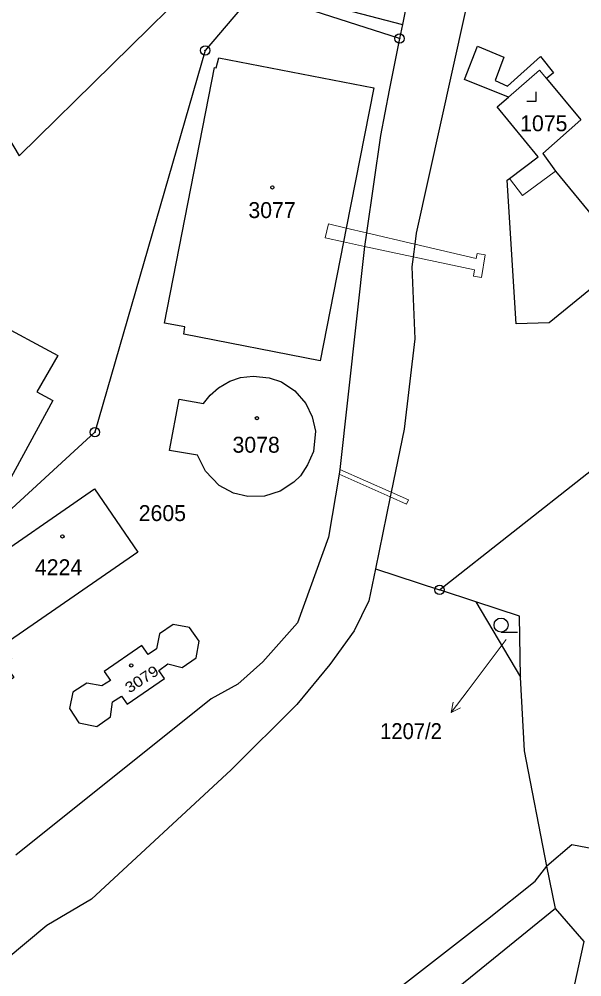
# Model space of a CAD drawing. Extents: x -679733 to -673243, y -1075091 to -1066557.
# Drawn here: x -676791.4 to -676731.3, y -1070736.7 to -1070634.3 of the extents above; entities that cross this region are included whole.
import ezdxf
from ezdxf.enums import TextEntityAlignment as Align

# ---------------------------------------------------------------- set-up
doc = ezdxf.new("R2010")
doc.units = 0
doc.header["$LTSCALE"] = 0.68
for name, color, linetype, lineweight in [('1', 7, 'Continuous', 25), ('3', 7, 'Continuous', 25), ('4', 7, 'Continuous', 13), ('5', 7, 'Continuous', 25), ('7', 7, 'Continuous', 13), ('8', 7, 'Continuous', 25)]:
    doc.layers.add(name, color=color, linetype=linetype, lineweight=lineweight)
doc.layers.add('2', color=7, linetype='Continuous')

msp = doc.modelspace()

# ---------------------------------------------------------------- linework, layer by layer
at = {"layer": '1'}
for p, q in [((-676742.6, -1070696.58), (-676746.48, -1070695.31)), ((-676734.09, -1070729.39), (-676735.01, -1070724.87))]:
    msp.add_line(p, q, dxfattribs=at)
for points in [[(-676736.85, -1070562.83), (-676740.84, -1070584.93), (-676742.53, -1070593.69), (-676743.01, -1070596.2), (-676748.34, -1070624.29), (-676750.45, -1070634.84), (-676750.76, -1070636.36)], [(-676823.71, -1070567.89), (-676825.42, -1070570.09), (-676832.62, -1070579.59), (-676791.43, -1070648.88)], [(-676731.52, -1070568.42), (-676734.1, -1070581.2), (-676734.98, -1070588.22), (-676736.24, -1070595.32), (-676736.58, -1070597.25), (-676739.91, -1070616.1), (-676748.98, -1070657.15), (-676749.14, -1070658.34), (-676749.31, -1070659.68), (-676749.45, -1070660.75), (-676749.12, -1070668.45), (-676750.27, -1070678.12), (-676751.67, -1070684.85), (-676751.78, -1070685.37), (-676753.35, -1070693.05), (-676746.48, -1070695.31)], [(-676791.43, -1070648.88), (-676771.55, -1070629.34), (-676750.45, -1070634.84)], [(-676750.76, -1070636.36), (-676766.24, -1070631.36), (-676771.55, -1070637.63), (-676783.34, -1070678.45), (-676810.92, -1070703.75)], [(-676750.76, -1070636.36), (-676751.86, -1070641.87), (-676752.81, -1070646.73), (-676754.29, -1070657.14), (-676754.5, -1070658.58), (-676757.15, -1070682.42), (-676757.21, -1070682.95), (-676758.37, -1070689.69), (-676761.67, -1070698.83), (-676765.37, -1070703.02), (-676768.07, -1070705.38), (-676770.91, -1070706.97), (-676791.81, -1070723.66)], [(-676746.48, -1070695.31), (-676699.22, -1070658.08), (-676694.15, -1070652.24), (-676678.37, -1070639.47), (-676676.12, -1070636.08)], [(-676801.1, -1070662.84), (-676787.3, -1070670.23), (-676789.54, -1070674.15), (-676787.84, -1070675.05), (-676792.75, -1070684.12)], [(-676753.35, -1070693.05), (-676754.06, -1070696.49), (-676755.62, -1070699.7), (-676758.23, -1070703.29), (-676761.75, -1070707.57), (-676768.78, -1070714.55), (-676783.7, -1070728.39), (-676788.47, -1070731.18), (-676797.21, -1070738.47), (-676800.75, -1070744.01), (-676805.46, -1070747.13), (-676810.17, -1070748.61), (-676816.4, -1070753.01), (-676822.34, -1070756.86), (-676829.38, -1070760.64), (-676836.63, -1070765.94)], [(-676735.01, -1070724.87), (-676737.41, -1070712.51), (-676737.82, -1070704.65)], [(-676712.71, -1070726.3), (-676732.35, -1070722.57), (-676735.01, -1070724.87)], [(-676819.52, -1070791.34), (-676804.94, -1070779.94), (-676741.35, -1070730.52), (-676736.27, -1070726.47), (-676735.01, -1070724.87)], [(-676734.09, -1070729.39), (-676764.56, -1070754.12), (-676779.02, -1070765.48), (-676780.93, -1070766.95), (-676802.84, -1070783.93), (-676807.58, -1070787.57), (-676808.32, -1070787.51), (-676809.11, -1070788.09), (-676821.6, -1070800.12), (-676825.36, -1070804.84), (-676827.62, -1070809.91), (-676828.1, -1070816.09), (-676825.15, -1070823.23), (-676820.55, -1070832.07), (-676814.12, -1070843.75)], [(-676736.91, -1070759.79), (-676731.02, -1070732.9), (-676734.09, -1070729.39)]]:
    msp.add_lwpolyline(points, dxfattribs=at)
for points in [[(-676735.04, -1070640.62), (-676731.37, -1070645.05), (-676735.46, -1070648.64), (-676734.1, -1070650.52), (-676730.1, -1070655.39), (-676726.73, -1070652.68), (-676723.02, -1070657.21), (-676734.78, -1070666.76), (-676738.29, -1070666.87), (-676739.24, -1070651.49), (-676739, -1070651.31), (-676735.94, -1070648.99), (-676740.32, -1070643.67), (-676739.1, -1070642.61), (-676743.83, -1070640.74), (-676742.42, -1070637.17), (-676739.6, -1070638.36), (-676740.55, -1070640.84), (-676739.22, -1070641.44), (-676735.7, -1070638.28), (-676734.31, -1070640.03)], [(-676753.51, -1070641.62), (-676756.46, -1070656.63), (-676756.75, -1070658.09), (-676759.24, -1070670.81), (-676773.83, -1070667.96), (-676773.72, -1070667.17), (-676775.89, -1070666.78), (-676770.56, -1070639.46), (-676770.36, -1070639.5), (-676770.1, -1070638.42)], [(-676761.96, -1070674.04), (-676760.79, -1070675.38), (-676760.1, -1070676.81), (-676759.76, -1070678.35), (-676759.95, -1070680.5), (-676760.6, -1070681.95), (-676761.37, -1070683.13), (-676762.07, -1070683.78), (-676763.53, -1070684.74), (-676765.22, -1070685.3), (-676767, -1070685.33), (-676768.51, -1070684.97), (-676770.05, -1070684.15), (-676771.53, -1070682.62), (-676772.39, -1070680.92), (-676775.37, -1070680.39), (-676774.35, -1070674.9), (-676771.72, -1070675.39), (-676771, -1070674.49), (-676770.12, -1070673.7), (-676768.91, -1070672.99), (-676767.78, -1070672.59), (-676766.43, -1070672.44), (-676764.7, -1070672.62), (-676763.4, -1070673.05)], [(-676797.83, -1070706.44), (-676803.31, -1070698.38), (-676796.09, -1070693.29), (-676783.4, -1070684.5), (-676778.74, -1070691.29), (-676791.46, -1070700.06), (-676793.26, -1070701.28), (-676792.27, -1070702.68), (-676793.05, -1070703.18), (-676792.03, -1070704.68), (-676796.1, -1070707.47), (-676797.09, -1070705.98)], [(-676737.82, -1070704.65), (-676737.93, -1070698.12), (-676742.6, -1070696.58)], [(-676775.9, -1070704.78), (-676776.49, -1070703.92), (-676775.53, -1070703.23), (-676774, -1070703.61), (-676772.52, -1070702.57), (-676772.2, -1070700.81), (-676773.22, -1070699.33), (-676774.99, -1070699.01), (-676776.44, -1070700.01), (-676776.77, -1070701.62), (-676777.66, -1070702.23), (-676778.33, -1070701.26), (-676782.35, -1070704.03), (-676781.67, -1070705), (-676782.6, -1070705.58), (-676784.22, -1070705.28), (-676785.69, -1070706.24), (-676786.06, -1070708), (-676785.07, -1070709.51), (-676783.15, -1070709.91), (-676781.66, -1070708.9), (-676781.45, -1070707.29), (-676780.51, -1070706.67), (-676779.91, -1070707.54)]]:
    msp.add_lwpolyline(points, close=True, dxfattribs=at)
at = {"layer": '3'}
msp.add_line((-676739.913, -1070699.82), (-676738.163, -1070699.82), dxfattribs=at)
msp.add_lwpolyline([(-676737.151, -1070643.06), (-676736.15, -1070643.06), (-676736.15, -1070642.06)], dxfattribs=at)
msp.add_circle((-676739.9129, -1070699.0698), 0.75, dxfattribs=at)
at = {"layer": '4'}
for p, q in [((-676739.1, -1070642.61), (-676735.79, -1070639.72)), ((-676735.79, -1070639.72), (-676735.04, -1070640.62)), ((-676734.1, -1070650.52), (-676737.6, -1070653.15)), ((-676739, -1070651.31), (-676737.6, -1070653.15)), ((-676758.38, -1070656.18), (-676758.73, -1070657.67)), ((-676756.46, -1070656.63), (-676758.38, -1070656.18)), ((-676754.29, -1070657.14), (-676756.46, -1070656.63)), ((-676749.14, -1070658.34), (-676754.29, -1070657.14)), ((-676756.75, -1070658.09), (-676758.73, -1070657.67)), ((-676754.5, -1070658.58), (-676756.75, -1070658.09)), ((-676749.31, -1070659.68), (-676754.5, -1070658.58)), ((-676742.57, -1070659.88), (-676749.14, -1070658.34)), ((-676742.76, -1070661.08), (-676749.31, -1070659.68)), ((-676742.48, -1070659.34), (-676742.57, -1070659.88)), ((-676741.6, -1070659.48), (-676742.48, -1070659.34)), ((-676741.6, -1070659.48), (-676741.99, -1070661.91)), ((-676742.87, -1070661.77), (-676742.76, -1070661.08)), ((-676741.99, -1070661.91), (-676742.87, -1070661.77)), ((-676751.67, -1070684.85), (-676757.15, -1070682.42)), ((-676751.78, -1070685.37), (-676757.21, -1070682.95)), ((-676750.02, -1070686.16), (-676751.78, -1070685.37)), ((-676749.8, -1070685.68), (-676751.67, -1070684.85)), ((-676750.02, -1070686.16), (-676749.8, -1070685.68))]:
    msp.add_line(p, q, dxfattribs=at)
at = {"layer": '5'}
for centre in [(-676764.3668, -1070652.2792), (-676766.0168, -1070676.9492), (-676786.8168, -1070689.5892), (-676779.4568, -1070703.3892)]:
    msp.add_circle(centre, 0.175, dxfattribs=at)
at = {"layer": '7'}
msp.add_line((-676745.246, -1070708.427), (-676744.243, -1070707.928), dxfattribs=at)
msp.add_lwpolyline([(-676739.38, -1070700.63), (-676743.44, -1070706.03), (-676745.246, -1070708.427), (-676745.043, -1070707.326)], dxfattribs=at)
at = {"layer": '8'}
for centre, radius in [((-676750.76, -1070636.3599), 0.5), ((-676750.76, -1070636.3599), 0.0303), ((-676771.55, -1070637.6299), 0.5), ((-676771.55, -1070637.6299), 0.0303), ((-676783.34, -1070678.4499), 0.5), ((-676783.34, -1070678.4499), 0.0303), ((-676746.48, -1070695.3099), 0.5), ((-676746.48, -1070695.3099), 0.0303)]:
    msp.add_circle(centre, radius, dxfattribs=at)

# ---------------------------------------------------------------- texts
at = {"layer": '2'}
for s, p in [('1075', (-676737.87, -1070646.269)), ('3077', (-676766.93, -1070655.55)), ('3078', (-676768.63, -1070680.64))]:
    msp.add_text(s, height=1.7, dxfattribs=at).set_placement(p)
for s, p in [('2605', (-676776.13, -1070687.95)), ('4224', (-676787.23, -1070693.739))]:
    msp.add_text(s, height=1.7, dxfattribs=at).set_placement(p, align=Align.CENTER)
at = {"layer": '2', "width": 1.15}
msp.add_text('3079', height=1.14, rotation=33, dxfattribs=at).set_placement((-676779.659, -1070706.398))
at = {"layer": '2', "width": 0.95}
msp.add_text('1207/2', height=1.7, dxfattribs=at).set_placement((-676746.24, -1070711.263), align=Align.RIGHT)

doc.saveas('drawing.dxf')
